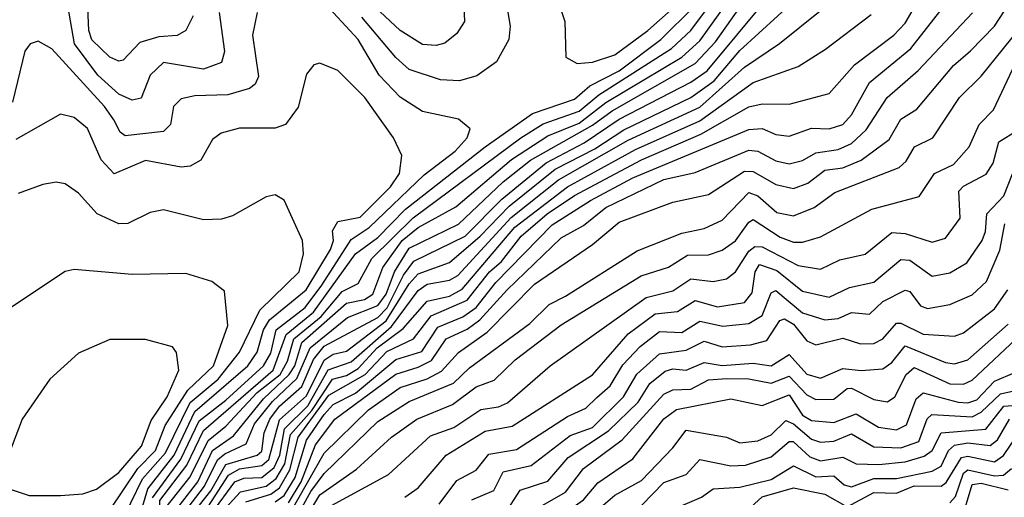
# Model space of a CAD drawing. Extents: x 1308313 to 1441400, y 959662 to 1036319.
# Tile 582 of 656: x 1415733 to 1417937, y 982460 to 983529. Entities that reach past the tile are written whole.
import ezdxf

# ---------------------------------------------------------------- set-up
doc = ezdxf.new("R2010")
doc.units = 0

msp = doc.modelspace()

# ---------------------------------------------------------------- linework, layer by layer
at = {"layer": '0CON10XD'}
for points in [[(1417235, 983389.1), (1417271.6, 983415), (1417470.6, 983655), (1417593.2, 983825), (1417635, 983866.9), (1417768.1, 983971.9), (1417859.1, 984065), (1417942.4, 984135)], [(1416565, 982842.6), (1416625, 982923.3), (1416645, 982937.1), (1416695, 982946.3), (1416713.5, 982956.5), (1416833.3, 983086.7), (1416939.3, 983170.7), (1417095, 983259.3), (1417255, 983333.8), (1417355, 983423.3), (1417433.7, 983476.3), (1417528.1, 983551.9), (1417580.9, 983619.1), (1417632, 983745), (1417655, 983781.9), (1417756.8, 983875), (1417805, 983905.7), (1417929.4, 983980.6), (1418065, 984088.1)], [(1416980.9, 983430.9), (1417015, 983434.3), (1417065, 983450.6), (1417139, 983505), (1417217.6, 983575), (1417255, 983619.4), (1417276.1, 983655), (1417315.8, 983755), (1417327.5, 983815), (1417316.3, 983836.3), (1417235, 983865.2), (1417199.7, 983860.3), (1417145, 983837.5), (1417100.9, 983809.1), (1417034.8, 983735.2), (1416945, 983660), (1416932.1, 983635), (1416927.3, 983605), (1416953.2, 983525), (1416955.6, 983445.6), (1416980.9, 983430.9)], [(1416100.5, 982425), (1416146.6, 982485), (1416175.9, 982544.1), (1416192.2, 982557.8), (1416240.2, 982579.8), (1416258.9, 982625), (1416299.2, 982675), (1416353.4, 982726.6), (1416383.5, 982795), (1416467, 982863), (1416535, 982890), (1416553.6, 982915), (1416572.1, 982965), (1416605, 983018.3), (1416715, 983071.6), (1416815, 983166.1), (1416876.2, 983215), (1417015, 983293), (1417059.2, 983325), (1417245, 983431.6), (1417290.2, 983479.8), (1417449.3, 983705)], [(1416239.3, 982450.6), (1416295, 982467.6), (1416315, 982482), (1416338.2, 982521.8), (1416356.4, 982595), (1416425, 982688.8), (1416506.6, 982735), (1416555, 982786.6), (1416614.8, 982815.2), (1416653.8, 982866.2), (1416735, 982901.5), (1416785, 982964.7), (1416811.5, 982988.5), (1416855.3, 983045), (1416913.7, 983095), (1416975, 983135.8), (1417125, 983215.5), (1417257.2, 983272.8), (1417365, 983334.6), (1417395, 983340.9), (1417455, 983340.2), (1417545, 983363.8), (1417601.6, 983428.4), (1417689.3, 983495), (1417715, 983521.6), (1417821.1, 983705)], [(1416305, 982450.1), (1416325, 982464.1), (1416350, 982505), (1416375, 982588.5), (1416415, 982646), (1416435, 982668.2), (1416485, 982693.7), (1416575, 982768.5), (1416633, 982787), (1416668.8, 982841.2), (1416725, 982864.1), (1416754.7, 982885), (1416798.6, 982941.4), (1416925, 983070), (1417010.5, 983125), (1417105, 983175.2), (1417365, 983283.3), (1417395, 983285.7), (1417425, 983272.1), (1417455, 983268.3), (1417505, 983286.7), (1417545, 983285.2), (1417575, 983294.8), (1417595, 983316.2), (1417635, 983388.4), (1417727.6, 983465), (1417860.2, 983635)], [(1416061.3, 982438.7), (1416115, 982505.9), (1416155, 982587.8), (1416195, 982619.9), (1416265, 982695), (1416315.9, 982735), (1416332.9, 982765), (1416346.8, 982815), (1416407.7, 982865), (1416455, 982920.8), (1416490.9, 982939.1), (1416521.6, 982995), (1416613.9, 983086.1), (1416855, 983265), (1416905, 983296), (1416985, 983324.4), (1417029, 983361), (1417191.7, 983465), (1417235.1, 983504.9), (1417316.3, 983615)], [(1416077.9, 982425), (1416131.8, 982495), (1416165, 982565.1), (1416211.9, 982598.1), (1416279.2, 982680.8), (1416336.5, 982735), (1416348.8, 982755), (1416365, 982806.7), (1416465, 982894.6), (1416505, 982903), (1416523.7, 982915), (1416546.1, 982975), (1416589.3, 983035), (1416625, 983064), (1416709.6, 983110.4), (1416833.9, 983216.1), (1416915, 983269), (1416985, 983297.6), (1417045, 983343.7), (1417214.8, 983445.2), (1417255, 983481.9), (1417350.1, 983615)], [(1416812.4, 983625), (1416830.6, 983515), (1416828, 983485), (1416800.5, 983435), (1416756.3, 983403.7), (1416717.5, 983392.5), (1416675, 983394.8), (1416605, 983417.8), (1416575, 983444.4), (1416498.7, 983535)], [(1416725.6, 983595), (1416728.8, 983525), (1416711.4, 983498.6), (1416685, 983476.8), (1416665, 983471.5), (1416635, 983474.1), (1416585, 983504.8), (1416528.4, 983558.4)], [(1416180, 983545), (1416191.7, 983458.3), (1416185, 983433.5), (1416145, 983418.4), (1416055, 983433.3), (1416025.2, 983405), (1416005, 983353.4), (1415985, 983349.4), (1415955, 983362.9), (1415908.3, 983405), (1415856.1, 983475), (1415840.9, 983560.9)], [(1416121.9, 983538.1), (1416105.2, 983504.8), (1416085.9, 983494.1), (1416045, 983490.9), (1416002.1, 983477.9), (1415965, 983438.9), (1415955, 983436.6), (1415935, 983445.2), (1415895, 983484), (1415888, 983505), (1415885.1, 983574.9)], [(1416030.7, 982459.3), (1416094.3, 982545.7), (1416135, 982631.8), (1416195, 982677.7), (1416278.8, 982755), (1416295, 982783.3), (1416307.2, 982835), (1416372.5, 982885), (1416409.6, 982935), (1416475, 983037.3), (1416515.7, 983064.3), (1416638.2, 983181.8), (1416707.6, 983235), (1416734.8, 983265), (1416741.2, 983285), (1416715, 983306.3), (1416635, 983323.5), (1416585, 983356), (1416537.9, 983405), (1416490.6, 983485), (1416407.8, 983575)], [(1416132.8, 982405), (1416200.3, 982509.7), (1416225, 982524.5), (1416275, 982531.4), (1416291, 982545), (1416315, 982633.7), (1416375, 982687.3), (1416415, 982767.1), (1416435, 982780.7), (1416465, 982787.1), (1416553.4, 982855), (1416605, 982938.3), (1416625, 982960.4), (1416695, 982986.1), (1416764, 983045), (1416828.4, 983111.6), (1416931.3, 983195), (1417020, 983240), (1417085, 983282.6), (1417235, 983355.3), (1417287.3, 983392.7), (1417345, 983460.1), (1417472.7, 983577.3)], [(1416337, 982423), (1416415, 982558.9), (1416513.9, 982656.1), (1416585, 982706.1), (1416645, 982725.6), (1416677.1, 982742.9), (1416715, 982784.5), (1416779.7, 982830.3), (1416885, 982937.5), (1417015, 983026.2), (1417075, 983076.1), (1417195, 983120.6), (1417275, 983137.8), (1417355, 983190.2), (1417375, 983189.5), (1417425, 983160.4), (1417465, 983151.5), (1417496.7, 983163.3), (1417535, 983192.7), (1417575, 983197.8), (1417616.1, 983215), (1417679.1, 983260.9), (1417705, 983306.6), (1417741.2, 983328.8), (1417822.9, 983427.1), (1417860.6, 983459.4), (1417914.9, 983515.1), (1417958.2, 983581.8)], [(1416264.7, 983545), (1416254, 983495), (1416267.6, 983402.4), (1416260.6, 983385), (1416247.9, 983375), (1416199.1, 983360.9), (1416125, 983359.1), (1416095, 983352.4), (1416077.2, 983335), (1416071, 983295), (1416055, 983278.8), (1415969.3, 983269.3), (1415957.9, 983277.9), (1415943.7, 983305), (1415923.4, 983335), (1415805, 983464.1), (1415775, 983480.9), (1415756.9, 983475), (1415745, 983459.2), (1415717.5, 983345)], [(1415717.7, 982095), (1415735.9, 982124.1), (1415844.1, 982245), (1415885, 982258.3), (1415985, 982264), (1416026.3, 982285), (1416045, 982327.1), (1416046.7, 982453.3), (1416107.5, 982532.5), (1416145, 982610.1), (1416300.8, 982745), (1416329.6, 982825), (1416391.1, 982875), (1416485, 983005.3), (1416535, 983042.1), (1416596.4, 983105), (1416775.1, 983245), (1416880.9, 983319.1), (1416975, 983351.3), (1417008.9, 983381.1), (1417075.1, 983415), (1417168.1, 983485), (1417242.1, 983557.9)], [(1416185, 982426.7), (1416227.3, 982472.7), (1416285, 982485.4), (1416307.6, 982502.4), (1416326.4, 982535), (1416339.2, 982600.8), (1416387.3, 982655), (1416433.2, 982725), (1416465, 982733.3), (1416491, 982749), (1416533.1, 982795), (1416591.8, 982838.2), (1416645, 982899.1), (1416695, 982910.7), (1416723.5, 982926.5), (1416841.5, 983065), (1416959.4, 983155), (1417111.5, 983238.5), (1417255, 983303), (1417375, 983388.7), (1417475, 983424.3), (1417536.6, 983463.4), (1417638.8, 983541.2)], [(1416335, 982447.7), (1416363.4, 982495), (1416395, 982577.7), (1416438.9, 982635), (1416575, 982735.9), (1416625, 982751.5), (1416655, 982766.6), (1416687.7, 982815), (1416735, 982836.5), (1416762.7, 982857.3), (1416824, 982925), (1416945, 983041), (1416995, 983068.8), (1417045, 983109.3), (1417175, 983172), (1417245, 983187.5), (1417365, 983237.4), (1417384.9, 983234.9), (1417425, 983213.3), (1417455, 983206.6), (1417485, 983214.3), (1417515, 983231.6), (1417565, 983238.5), (1417595, 983252), (1417627.2, 983282.8), (1417674.4, 983355), (1417744.2, 983415.8), (1417865.7, 983544.3)], [(1416350, 982410), (1416385, 982473.5), (1416415, 982513.6), (1416535, 982630.2), (1416605.2, 982674.8), (1416704, 982716), (1416740.1, 982749.9), (1416875, 982849.2), (1416917.8, 982892.2), (1416955, 982910.5), (1417115, 983011.8), (1417215, 983051.2), (1417265, 983061.9), (1417305, 983080.7), (1417365, 983142.9), (1417385, 983135.1), (1417427.8, 983097.8), (1417465, 983090.2), (1417511.3, 983108.7), (1417557.5, 983142.5), (1417701.6, 983198.4), (1417717.3, 983212.7), (1417735.8, 983245), (1417776.6, 983265), (1417836.6, 983355), (1417885, 983402.9), (1417985, 983526.5)], [(1416365, 982398.7), (1416405, 982466.2), (1416486.9, 982523.1), (1416565, 982594.8), (1416622.4, 982635), (1416702.2, 982667.8), (1416755, 982707.4), (1416795, 982722.7), (1416842.2, 982767.8), (1416945, 982846.6), (1417124.2, 982955.8), (1417185, 982975.7), (1417227.8, 983002.2), (1417275, 983003.3), (1417305, 983013.8), (1417335, 983034.2), (1417365, 983076.3), (1417375, 983081.9), (1417435, 983042.5), (1417465, 983031.4), (1417485, 983031.7), (1417525, 983043.4), (1417640.5, 983105), (1417746.2, 983133.9), (1417780.6, 983185), (1417822.6, 983205), (1417857.8, 983245), (1417880, 983295), (1417912.5, 983327.5), (1417979.7, 983470.3)], [(1415985, 982360.6), (1416020.3, 982479.7), (1416079.3, 982555), (1416125, 982652.2), (1416243.6, 982755), (1416265.1, 982785), (1416278.6, 982835), (1416292.4, 982857.6), (1416374.6, 982925), (1416428.9, 983015), (1416435.3, 983035), (1416433.3, 983056.7), (1416445, 983077.7), (1416495, 983087.7), (1416562.8, 983155), (1416583.4, 983185), (1416588.5, 983225), (1416569.7, 983265), (1416505.8, 983355), (1416445, 983415.6), (1416405, 983431.9), (1416391.7, 983428.3), (1416375, 983407.5), (1416356.6, 983333.4), (1416327.9, 983295), (1416305, 983286.8), (1416225, 983286.7), (1416184.3, 983275.7), (1416165, 983261.5), (1416138.8, 983215), (1416115, 983201.6), (1416095, 983199.5), (1416015, 983214.3), (1415945, 983184.6), (1415915.4, 983215.4), (1415885, 983285.9), (1415855, 983310.6), (1415825, 983317.5), (1415725, 983261.3)], [(1416121.8, 982425), (1416161.2, 982475), (1416195, 982533.9), (1416265, 982554.6), (1416275, 982563.6), (1416280.7, 982605), (1416293.4, 982635), (1416315, 982664.2), (1416365, 982708.7), (1416390.9, 982769), (1416415, 982798.9), (1416535, 982862.8), (1416555.3, 982884.7), (1416592.4, 982957.6), (1416615, 982988.6), (1416730.3, 983045), (1416812.3, 983127.7), (1416911.3, 983208.7), (1416996.2, 983253.8), (1417075, 983306.4), (1417235, 983389.1)], [(1416415, 982433), (1416558.9, 982511.1), (1416652.3, 982597.7), (1416705, 982616.7), (1416765, 982656.9), (1416805, 982662.7), (1416825, 982671.9), (1416920.3, 982755), (1417135, 982907.6), (1417195, 982922.7), (1417235, 982949.7), (1417285, 982943.2), (1417315, 982949.3), (1417335, 982964.8), (1417365, 983011.5), (1417378.1, 983021.9), (1417395, 983021.2), (1417475, 982979), (1417525, 982971), (1417568.2, 982991.8), (1417625, 983004.5), (1417685, 983053.2), (1417715, 983051.1), (1417775, 983031.7), (1417805, 983040), (1417838, 983085), (1417835, 983145.3), (1417845, 983156.8), (1417896.2, 983183.8), (1417911.5, 983208.5), (1417924.2, 983255.8), (1417965, 983281.6)], [(1415955.9, 982394.1), (1416008.1, 982501.9), (1416059.7, 982560.3), (1416115, 982672.6), (1416177.6, 982725), (1416225.3, 982785), (1416270.8, 982879.2), (1416358.8, 982965), (1416368.3, 983005), (1416366.2, 983035), (1416325.5, 983125.5), (1416305, 983137.1), (1416285, 983132.9), (1416209.5, 983090.5), (1416185, 983082.5), (1416145, 983081.3), (1416055, 983104), (1416025, 983097.5), (1415975, 983073.5), (1415955, 983072.1), (1415906.9, 983095), (1415865, 983141.2), (1415835, 983161.8), (1415815, 983165.5), (1415785, 983160.5), (1415729.8, 983140.2)], [(1416595, 982460.4), (1416625, 982482), (1416687.6, 982555), (1416775, 982608.1), (1416835, 982619.3), (1417015, 982734.8), (1417095, 982826.6), (1417155, 982871.1), (1417205, 982875.9), (1417245, 982901.2), (1417295, 982886.6), (1417355, 982896.6), (1417372.1, 982917.9), (1417379.1, 982965), (1417388.5, 982981.5), (1417427.9, 982967.9), (1417485, 982921.4), (1417545, 982908.2), (1417590.4, 982929.6), (1417645, 982942), (1417705, 982992.8), (1417725, 982990.8), (1417775, 982955.5), (1417815, 982962.8), (1417852.5, 982985), (1417886.7, 983035), (1417894.3, 983055), (1417897.4, 983095), (1417935.2, 983135), (1417955, 983184.6)], [(1416672.3, 982445), (1416711.7, 982498.3), (1416755, 982520.8), (1416783.3, 982556.7), (1416845, 982567.6), (1416959.1, 982640.9), (1417000.2, 982659.8), (1417025, 982683.8), (1417055, 982710), (1417083.3, 982756.7), (1417122, 982798), (1417165, 982831.2), (1417215, 982829.5), (1417255, 982854.6), (1417306.9, 982843.1), (1417365, 982849.4), (1417395, 982867.2), (1417415, 982917.8), (1417425, 982922.9), (1417485, 982873.1), (1417535, 982857.7), (1417565, 982860.9), (1417595, 982874.1), (1417635, 982870), (1417665, 982898.3), (1417715, 982924.1), (1417725, 982921.3), (1417749.2, 982889.2), (1417765, 982882.6), (1417815, 982891.9), (1417865, 982913.5), (1417896.4, 982943.6), (1417926.4, 983013.6), (1417937.4, 983072.6)], [(1415675, 982323.4), (1415830.3, 982399.7), (1415905, 982413), (1415935, 982431.4), (1415997.6, 982525), (1416037.3, 982565), (1416059.1, 982620.9), (1416109.6, 982700.4), (1416166.8, 982755), (1416199, 982845), (1416191.7, 982921.7), (1416163.5, 982943.5), (1416105, 982961.1), (1415985, 982958.8), (1415855, 982970), (1415835, 982965.5), (1415683.1, 982865)], [(1416744.9, 982455.1), (1416794.1, 982475.9), (1416815, 982517.5), (1416878.1, 982531.9), (1416965, 982599), (1417015, 982617), (1417084.4, 982685), (1417114.3, 982735.7), (1417165, 982781.7), (1417225, 982789.4), (1417265, 982809.6), (1417305, 982797.4), (1417368.6, 982801.4), (1417405, 982811), (1417434.2, 982855.8), (1417445, 982860.2), (1417465, 982848), (1417495, 982810.5), (1417515, 982802), (1417575, 982816.2), (1417615, 982803.9), (1417645, 982804.6), (1417665, 982815.2), (1417695, 982850.2), (1417705, 982850.4), (1417755, 982825.6), (1417825, 982821.2), (1417845, 982828.7), (1417915, 982882), (1417944.2, 982925)], [(1416163.2, 982425), (1416215, 982495.1), (1416235, 982503.5), (1416275.2, 982504.8), (1416302.5, 982527.5), (1416315.4, 982554.6), (1416326.1, 982613.9), (1416378.3, 982665), (1416424, 982746), (1416475, 982763.7), (1416565, 982842.6)], [(1416826.2, 982435), (1416853.4, 982476.6), (1416915, 982496.7), (1416960.6, 982549.4), (1417051.1, 982608.9), (1417117, 982673), (1417143.1, 982715), (1417177.6, 982742.4), (1417195, 982747.6), (1417225, 982745.3), (1417265, 982762.1), (1417305, 982755.6), (1417375, 982760.4), (1417415, 982754.3), (1417455, 982780.2), (1417495, 982735.7), (1417525, 982727.2), (1417575, 982748.4), (1417616, 982744), (1417665, 982747.8), (1417685, 982762), (1417715, 982799.7), (1417805, 982761.9), (1417825, 982759.4), (1417855, 982768), (1417945, 982848.2)], [(1415754.6, 982464.6), (1415825, 982464.7), (1415875, 982468.3), (1415905, 982478.6), (1415955, 982515.6), (1416006, 982575), (1416027.5, 982632.5), (1416063.1, 982685), (1416089.2, 982745), (1416084.5, 982784.5), (1416075, 982797.1), (1416015, 982813.5), (1415935, 982813.3), (1415865, 982783.3), (1415800.6, 982725), (1415738.6, 982635), (1415708.6, 982555), (1415698.8, 982495), (1415705, 982481.2), (1415754.6, 982464.6)], [(1416893.5, 982436.5), (1416955, 982471.9), (1416995, 982524.9), (1417081.3, 982588.7), (1417175, 982691.5), (1417195, 982700.8), (1417235, 982702.7), (1417275, 982723.4), (1417316, 982726), (1417365, 982725.9), (1417415, 982716.2), (1417455, 982731.4), (1417495, 982689.6), (1417515, 982679.3), (1417555, 982680.4), (1417585, 982704.1), (1417595, 982704.3), (1417645, 982679), (1417675, 982674), (1417691.7, 982685), (1417717.1, 982735), (1417735, 982751), (1417815, 982714.7), (1417845, 982713.5), (1417865, 982722.7), (1417974.4, 982825.6)], [(1416955, 982426.4), (1416995.3, 982454.7), (1417027.4, 982492.6), (1417105, 982546.2), (1417175, 982635.8), (1417202.8, 982657.2), (1417325, 982680.7), (1417395, 982666.1), (1417455, 982690), (1417485, 982644.5), (1417505, 982632.3), (1417555, 982627.8), (1417605, 982647.4), (1417655, 982617.4), (1417695, 982611.3), (1417717.7, 982622.3), (1417739.1, 982680.9), (1417755, 982694.3), (1417833.6, 982673.6), (1417855, 982672.1), (1417875, 982678.5), (1417915, 982720.7), (1417960, 982740)], [(1417018, 982425), (1417064.8, 982465), (1417125, 982498.1), (1417195, 982570.8), (1417225, 982610.8), (1417314.9, 982594.9), (1417345, 982582.4), (1417385, 982586.7), (1417415, 982600), (1417447.6, 982632.4), (1417465, 982624.9), (1417505, 982590.9), (1417525, 982583.6), (1417555, 982585.7), (1417595, 982602.5), (1417645, 982573.2), (1417705, 982571.2), (1417745, 982585.1), (1417763.9, 982636.1), (1417774.3, 982645.7), (1417865, 982640.7), (1417885, 982650.6), (1417928, 982692), (1417985.1, 982704.9)], [(1417125, 982441.9), (1417175, 982493.7), (1417225, 982511.4), (1417255, 982544.8), (1417325, 982530.8), (1417357.6, 982532.4), (1417415, 982551.1), (1417455, 982585.5), (1417464.4, 982585.6), (1417501.1, 982551.1), (1417525, 982542.1), (1417575, 982550.2), (1417605.2, 982535.2), (1417655.9, 982534.1), (1417715, 982539.6), (1417757.3, 982552.7), (1417775.1, 982564.9), (1417795.3, 982604.7), (1417895, 982612.6), (1417935.5, 982664.5), (1417995, 982668.5)], [(1417165, 982420.5), (1417259.1, 982460.9), (1417285, 982479.2), (1417345, 982483.2), (1417415, 982500.3), (1417465, 982531.1), (1417515, 982506.1), (1417555, 982508.3), (1417578.6, 982488.6), (1417595, 982483.8), (1417645, 982502.6), (1417695, 982502.5), (1417775, 982518.8), (1417795, 982530.3), (1417811.6, 982565), (1417825, 982577.1), (1417855, 982582), (1417905, 982576.1), (1417921.1, 982588.9), (1417948.4, 982635)], [(1417360.1, 982429.9), (1417395, 982461.2), (1417465, 982481.6), (1417535, 982467.2), (1417585, 982438.9), (1417645, 982471.4), (1417695, 982469.9), (1417713, 982477), (1417735, 982486.1), (1417795, 982485.7), (1417806.8, 982493.2), (1417840.6, 982549.4), (1417855, 982552.5), (1417915, 982540), (1417935, 982554.1), (1417967.6, 982602.4)], [(1417815, 982448.4), (1417827.4, 982462.6), (1417845, 982514.1), (1417855, 982521.9), (1417915, 982508.5), (1417935, 982509.7), (1417952.9, 982525)], [(1417845.6, 982424.4), (1417865, 982489.3), (1417885, 982492.2), (1417945, 982477.1)]]:
    msp.add_lwpolyline(points, dxfattribs=at)

doc.saveas('drawing.dxf')
